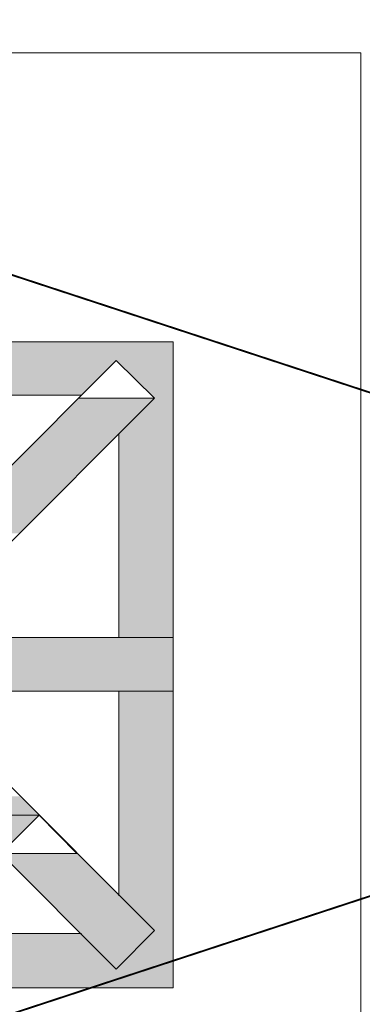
# Model space of a CAD drawing. Extents: x 3940905 to 4145695, y 925352 to 1109797.
# Tile 527 of 656: x 4010578 to 4010764, y 1099750 to 1100284. Entities that reach past the tile are written whole.
import ezdxf

# ---------------------------------------------------------------- set-up
doc = ezdxf.new("R2010")
doc.units = 0
doc.header["$LTSCALE"] = 750
doc.header["$MEASUREMENT"] = 0
doc.linetypes.add('DASHED', pattern=[0.75, 0.5, -0.25])
doc.layers.add('CKD Equipments', color=252, linetype='CONTINUOUS', lineweight=0)
doc.layers.add('CKD-Hood', color=1, linetype='CONTINUOUS')

msp = doc.modelspace()

# ---------------------------------------------------------------- hatches: boundary and pattern name
at = {"layer": 'CKD Equipments', "true_color": 0xffffff}
h = msp.add_hatch(color=7, dxfattribs=at)
h.paths.add_polyline_path([(4010500.28, 1100098.92), (4010661.06, 1100109.1), (4010500.28, 1100109.1)])
h.paths.add_polyline_path([(4010661.06, 1100098.92), (4010500.28, 1100098.92), (4010661.06, 1100109.1)])
h = msp.add_hatch(color=7, dxfattribs=at)
h.paths.add_polyline_path([(4010500.28, 1100080.09), (4010630.02, 1100098.92), (4010500.28, 1100098.92)])
h.paths.add_polyline_path([(4010611.2, 1100080.09), (4010500.28, 1100080.09), (4010630.02, 1100098.92)])
h = msp.add_hatch(color=7, dxfattribs=at)
h.paths.add_polyline_path([(4010650.89, 1100078.57), (4010661.06, 1100098.92), (4010630.02, 1100098.92)])
h.paths.add_polyline_path([(4010661.06, 1100078.57), (4010650.89, 1100078.57), (4010661.06, 1100098.92)])
at = {"layer": 'CKD Equipments', "true_color": 0x808080}
h = msp.add_hatch(color=8, dxfattribs=at)
h.paths.add_polyline_path([(4010567.44, 1100036.34), (4010650.89, 1100078.57), (4010609.67, 1100078.57)])
h.paths.add_polyline_path([(4010608.65, 1100036.34), (4010567.44, 1100036.34), (4010650.89, 1100078.57)])
at = {"layer": 'CKD Equipments', "true_color": 0xffffff}
h = msp.add_hatch(color=7, dxfattribs=at)
h.paths.add_polyline_path([(4010631.55, 1100059.23), (4010661.06, 1100078.57), (4010650.89, 1100078.57)])
h.paths.add_polyline_path([(4010661.06, 1100059.23), (4010631.55, 1100059.23), (4010661.06, 1100078.57)])
h = msp.add_hatch(color=7, dxfattribs=at)
h.paths.add_polyline_path([(4010631.55, 1099948.82), (4010661.06, 1100059.23), (4010631.55, 1100059.23)])
h.paths.add_polyline_path([(4010661.06, 1099948.82), (4010631.55, 1099948.82), (4010661.06, 1100059.23)])
at = {"layer": 'CKD Equipments', "true_color": 0xff0000}
h = msp.add_hatch(color=1, dxfattribs=at)
h.paths.add_polyline_path([(4010588.3, 1100015.98), (4010547.09, 1100015.98), (4010567.44, 1100036.34)])
h.paths.add_polyline_path([(4010536.4, 1100005.3), (4010588.3, 1100015.98), (4010547.09, 1100015.98)])
h.paths.add_polyline_path([(4010577.62, 1100005.3), (4010536.4, 1100005.3), (4010588.3, 1100015.98)])
at = {"layer": 'CKD Equipments', "true_color": 0x808080}
h = msp.add_hatch(color=8, dxfattribs=at)
h.paths.add_polyline_path([(4010588.3, 1100015.98), (4010608.65, 1100036.34), (4010567.44, 1100036.34)])
h.paths.add_polyline_path([(4010608.65, 1100036.34), (4010588.3, 1100015.98)], flags=16)
at = {"layer": 'CKD Equipments', "true_color": 0xff0000}
h = msp.add_hatch(color=1, dxfattribs=at)
h.paths.add_polyline_path([(4010557.26, 1099919.82), (4010609.16, 1099948.82), (4010557.26, 1099948.82)])
h.paths.add_polyline_path([(4010609.16, 1099919.82), (4010557.26, 1099919.82), (4010609.16, 1099948.82)])
at = {"layer": 'CKD Equipments', "true_color": 0x808080}
h = msp.add_hatch(color=8, dxfattribs=at)
h.paths.add_polyline_path([(4010609.16, 1099919.82), (4010661.06, 1099948.82), (4010609.16, 1099948.82)])
h.paths.add_polyline_path([(4010661.06, 1099919.82), (4010609.16, 1099919.82), (4010661.06, 1099948.82)])
at = {"layer": 'CKD Equipments', "true_color": 0xffffff}
h = msp.add_hatch(color=7, dxfattribs=at)
h.paths.add_polyline_path([(4010631.55, 1099808.9), (4010661.06, 1099919.82), (4010631.55, 1099919.82)])
h.paths.add_polyline_path([(4010661.06, 1099808.9), (4010631.55, 1099808.9), (4010661.06, 1099919.82)])
at = {"layer": 'CKD Equipments', "true_color": 0xff0000}
h = msp.add_hatch(color=1, dxfattribs=at)
h.paths.add_polyline_path([(4010547.09, 1099852.65), (4010577.62, 1099862.83), (4010536.4, 1099862.83)])
h.paths.add_polyline_path([(4010588.3, 1099852.65), (4010547.09, 1099852.65), (4010577.62, 1099862.83)])
at = {"layer": 'CKD Equipments', "true_color": 0x808080}
h = msp.add_hatch(color=8, dxfattribs=at)
h.paths.add_polyline_path([(4010609.67, 1099790.07), (4010608.65, 1099831.79), (4010567.44, 1099831.79)])
h.paths.add_polyline_path([(4010650.89, 1099790.07), (4010609.67, 1099790.07), (4010608.65, 1099831.79)])
at = {"layer": 'CKD Equipments', "true_color": 0xffffff}
h = msp.add_hatch(color=7, dxfattribs=at)
h.paths.add_polyline_path([(4010650.89, 1099790.07), (4010661.06, 1099808.9), (4010631.55, 1099808.9)])
h.paths.add_polyline_path([(4010661.06, 1099790.07), (4010650.89, 1099790.07), (4010661.06, 1099808.9)])
h = msp.add_hatch(color=7, dxfattribs=at)
h.paths.add_polyline_path([(4010500.28, 1099769.21), (4010611.2, 1099788.54), (4010500.28, 1099788.54)])
h.paths.add_polyline_path([(4010630.02, 1099769.21), (4010500.28, 1099769.21), (4010611.2, 1099788.54)])
at = {"layer": 'CKD Equipments', "true_color": 0x808080}
h = msp.add_hatch(color=8, dxfattribs=at)
h.paths.add_polyline_path([(4010630.02, 1099769.21), (4010650.89, 1099790.07), (4010609.67, 1099790.07)])
h.paths.add_polyline_path([(4010650.89, 1099790.07), (4010630.02, 1099769.21)], flags=16)
at = {"layer": 'CKD Equipments', "true_color": 0xffffff}
h = msp.add_hatch(color=7, dxfattribs=at)
h.paths.add_polyline_path([(4010630.02, 1099769.21), (4010661.06, 1099788.54), (4010648.85, 1099788.54)])
h.paths.add_polyline_path([(4010661.06, 1099769.21), (4010630.02, 1099769.21), (4010661.06, 1099788.54)])
h = msp.add_hatch(color=7, dxfattribs=at)
h.paths.add_polyline_path([(4010648.85, 1099788.54), (4010661.06, 1099790.07), (4010650.89, 1099790.07)])
h.paths.add_polyline_path([(4010661.06, 1099788.54), (4010648.85, 1099788.54), (4010661.06, 1099790.07)])
h = msp.add_hatch(color=7, dxfattribs=at)
h.paths.add_polyline_path([(4010500.28, 1099759.03), (4010661.06, 1099769.21), (4010500.28, 1099769.21)])
h.paths.add_polyline_path([(4010661.06, 1099759.03), (4010500.28, 1099759.03), (4010661.06, 1099769.21)])

# ---------------------------------------------------------------- linework, layer by layer
at = {"layer": 'CKD Equipments', "color": 252, "true_color": 0x989898}
for p, q in [((4010762.73, 1100265.63), (4009747.65, 1100265.63)), ((4010762.73, 1099425.59), (4010762.73, 1100265.63))]:
    msp.add_line(p, q, dxfattribs=at)
at = {"layer": 'CKD Equipments', "color": 8, "true_color": 0x808080}
for p, q in [((4010311, 1100109.1), (4010661.06, 1100109.1)), ((4010661.06, 1100109.1), (4010661.06, 1099759.03)), ((4010536.4, 1100005.3), (4010630.02, 1100098.92)), ((4010630.02, 1100098.92), (4010609.67, 1100078.57)), ((4010609.67, 1100078.57), (4010630.02, 1100098.92)), ((4010630.02, 1100098.92), (4010609.67, 1100078.57)), ((4010650.89, 1100078.57), (4010630.02, 1100098.92)), ((4010630.02, 1100098.92), (4010630.02, 1100098.92)), ((4010650.89, 1100078.57), (4010630.02, 1100098.92)), ((4010630.02, 1100098.92), (4010630.02, 1100098.92)), ((4010500.28, 1100080.09), (4010611.2, 1100080.09)), ((4010557.26, 1099984.95), (4010650.89, 1100078.57)), ((4010609.67, 1100078.57), (4010650.89, 1100078.57)), ((4010631.55, 1100059.23), (4010631.55, 1099948.82)), ((4010661.06, 1099948.82), (4010557.26, 1099948.82)), ((4010661.06, 1099919.82), (4010661.06, 1099948.82)), ((4010557.26, 1099919.82), (4010661.06, 1099919.82)), ((4010631.55, 1099919.82), (4010631.55, 1099808.9)), ((4010557.26, 1099883.69), (4010650.89, 1099790.07)), ((4010536.4, 1099862.83), (4010630.02, 1099769.21)), ((4010588.3, 1099852.65), (4010567.44, 1099831.79)), ((4010567.44, 1099831.79), (4010588.3, 1099852.65)), ((4010588.3, 1099852.65), (4010567.44, 1099831.79)), ((4010588.3, 1099852.65), (4010588.3, 1099852.65)), ((4010608.65, 1099831.79), (4010588.3, 1099852.65)), ((4010588.3, 1099852.65), (4010588.3, 1099852.65)), ((4010567.44, 1099831.79), (4010608.65, 1099831.79)), ((4010611.2, 1099788.54), (4010500.28, 1099788.54)), ((4010500.28, 1099788.54), (4010611.2, 1099788.54)), ((4010650.89, 1099790.07), (4010630.02, 1099769.21)), ((4010661.06, 1099759.03), (4010311, 1099759.03))]:
    msp.add_line(p, q, dxfattribs=at)
at = {"layer": 'CKD Equipments', "color": 1, "true_color": 0xff0000}
for p, q in [((4010588.3, 1099852.65), (4010547.09, 1099852.65)), ((4010567.44, 1099831.79), (4010588.3, 1099852.65))]:
    msp.add_line(p, q, dxfattribs=at)
msp.add_solid([(4010567.44, 1099831.79), (4010588.3, 1099852.65), (4010547.09, 1099852.65)], dxfattribs=at)
at = {"layer": 'CKD-Hood', "linetype": 'DASHED', "const_width": 1}
msp.add_lwpolyline([(4009583.42, 1100470.14), (4012783.42, 1100470.14), (4012783.42, 1099420.14), (4009583.42, 1099420.14), (4009583.42, 1100470.14), (4012783.42, 1099420.14), (4009583.42, 1099420.14), (4012783.42, 1100470.14)], dxfattribs=at)

doc.saveas('drawing.dxf')
